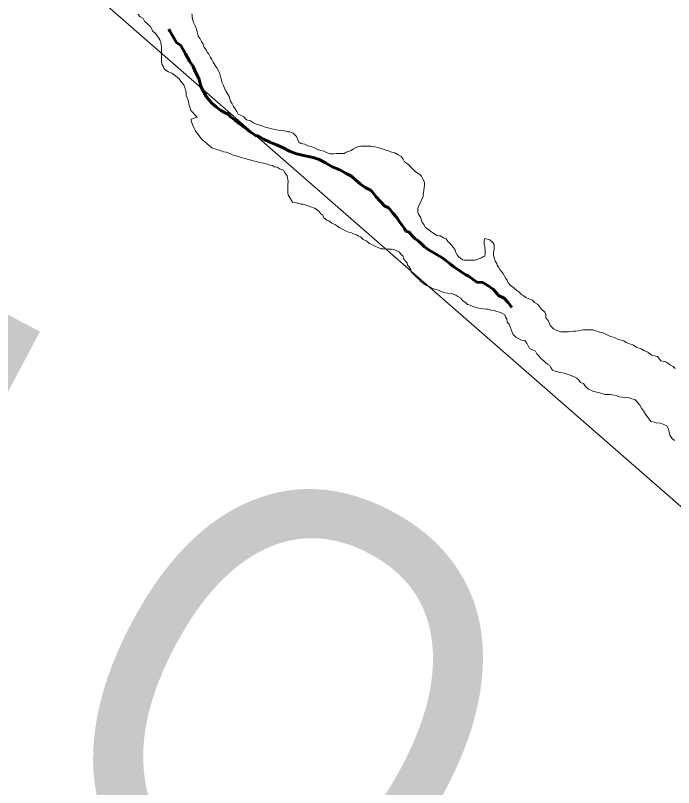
# Model space of a CAD drawing. Extents: x -1643653 to 4543381, y 1624270 to 13878484.
# Drawn here: x 806176 to 806936, y 9013388 to 9014280 of the extents above; entities that cross this region are included whole.
import ezdxf

# ---------------------------------------------------------------- set-up
doc = ezdxf.new("R2010")
doc.units = 0
doc.header["$LTSCALE"] = 160
doc.linetypes.add('LONG_DASH_SHORT_DASH', pattern=[9.9, 6, -1.2, 1.5, -1.2])
doc.layers.add('60', color=7, linetype='Continuous', lineweight=13)

msp = doc.modelspace()

# ---------------------------------------------------------------- linework, layer by layer
at = {"layer": '60'}
for points in [[(814598.3, 9008896), (813758.5, 9010664.1), (812879.6, 9010781.5), (811952.2, 9011648.1), (810858.7, 9011770.6), (810494.2, 9012398.9), (808613.3, 9013370.5), (807126, 9013554.3), (805831.2, 9014683.5)], [(806373, 9014191.5), (806372.3, 9014193.5), (806371.5, 9014196.5), (806370.3, 9014199.5), (806367.1, 9014203.3), (806364.9, 9014206.3), (806362.6, 9014208.3), (806359.4, 9014211.1), (806356.4, 9014212.9), (806352.9, 9014214.6), (806349.7, 9014216.4), (806347.4, 9014218.4), (806347, 9014220.4), (806345, 9014223.2), (806344.5, 9014226.7), (806344.5, 9014228.7), (806344.6, 9014232.7), (806344.6, 9014237), (806344.6, 9014240.7), (806344.6, 9014243.5), (806344.4, 9014245.5), (806343.9, 9014248.5), (806342.9, 9014251.5), (806341.5, 9014253.5), (806339.5, 9014256), (806338, 9014258.3), (806334.3, 9014261.8), (806331.8, 9014266.8), (806328.3, 9014269.9), (806325.1, 9014272.9), (806323.4, 9014275.9), (806319.9, 9014277.9), (806317.4, 9014281)], [(806379.7, 9014281.6), (806379.9, 9014279.6), (806379.9, 9014277.3), (806380.4, 9014275.3), (806381.1, 9014273), (806382.1, 9014270.8), (806383.6, 9014267.5), (806384.3, 9014265.5), (806385.3, 9014262.5), (806386, 9014260.5), (806386.8, 9014257.5), (806387, 9014255.5), (806389.5, 9014252.5), (806390.7, 9014249.4), (806392.7, 9014246.4), (806393.7, 9014243.4), (806395.9, 9014240.4), (806397.6, 9014236.9), (806399.3, 9014234.9), (806401.1, 9014231.1), (806402.8, 9014228.8), (806404.5, 9014225.8), (806406.5, 9014221.8), (806408.5, 9014219.3), (806410.7, 9014215), (806412.2, 9014212), (806412.7, 9014209), (806414.1, 9014205.2), (806414.3, 9014202.5), (806416.3, 9014198.7), (806418, 9014194.4), (806419.5, 9014191.7), (806422.7, 9014186.1), (806424.4, 9014180.6), (806426.2, 9014177.6), (806427.9, 9014174.3), (806429.6, 9014171.6), (806431.8, 9014168.8), (806433.3, 9014165.8), (806436.8, 9014164), (806439.8, 9014162.5), (806443, 9014159.2), (806447.3, 9014157.9), (806451, 9014155.7), (806454.5, 9014154.1), (806458.2, 9014153.1), (806461.7, 9014151.6), (806465.5, 9014150.3), (806469.5, 9014149.5), (806471.7, 9014148.8), (806475.5, 9014148), (806479.5, 9014147.2), (806483.2, 9014146.7), (806486.7, 9014146.2), (806490.5, 9014145.4), (806493, 9014145.4), (806496.7, 9014143.8), (806500.7, 9014139.8), (806503.4, 9014133.3), (806505.6, 9014131.8), (806510.1, 9014131), (806513.8, 9014129.2), (806517.6, 9014128.2), (806521.3, 9014126.7), (806524.8, 9014124.9), (806528.6, 9014123.8), (806532.3, 9014122.8), (806536, 9014120.8)], [(806536, 9014120.8), (806532.3, 9014122.8), (806528.6, 9014123.8), (806524.8, 9014124.9), (806521.3, 9014126.7), (806517.6, 9014128.2), (806513.8, 9014129.2), (806510.1, 9014131), (806505.6, 9014131.8), (806503.4, 9014133.3), (806500.7, 9014139.8), (806496.7, 9014143.8), (806493, 9014145.4), (806490.5, 9014145.4), (806486.7, 9014146.2), (806483.2, 9014146.7), (806479.5, 9014147.2), (806475.5, 9014148), (806471.7, 9014148.8), (806469.5, 9014149.5), (806465.5, 9014150.3), (806461.7, 9014151.6), (806458.2, 9014153.1), (806454.5, 9014154.1), (806451, 9014155.7), (806447.3, 9014157.9), (806443, 9014159.2), (806439.8, 9014162.5), (806436.8, 9014164), (806433.3, 9014165.8), (806431.8, 9014168.8), (806429.6, 9014171.6), (806427.9, 9014174.3), (806426.2, 9014177.6), (806424.4, 9014180.6), (806422.7, 9014186.1), (806419.5, 9014191.7), (806418, 9014194.4), (806416.3, 9014198.7), (806414.3, 9014202.5), (806414.1, 9014205.2), (806412.7, 9014209), (806412.2, 9014212), (806410.7, 9014215), (806408.5, 9014219.3), (806406.5, 9014221.8), (806404.5, 9014225.8), (806402.8, 9014228.8), (806401.1, 9014231.1), (806399.3, 9014234.9), (806397.6, 9014236.9), (806395.9, 9014240.4), (806393.7, 9014243.4), (806392.7, 9014246.4), (806390.7, 9014249.4), (806389.5, 9014252.5), (806387, 9014255.5), (806386.8, 9014257.5), (806386, 9014260.5), (806385.3, 9014262.5), (806384.3, 9014265.5), (806383.6, 9014267.5), (806382.1, 9014270.8), (806381.1, 9014273), (806380.4, 9014275.3), (806379.9, 9014277.3), (806379.9, 9014279.6), (806379.7, 9014281.6)], [(806626.6, 9013996), (806624.4, 9013998.8), (806623.9, 9014001.8), (806621.7, 9014003.6), (806619.7, 9014006.3), (806616.5, 9014007.8), (806613.2, 9014009.4), (806610.2, 9014009.9), (806607.5, 9014009.9), (806603.5, 9014009.9), (806601.2, 9014010), (806598.2, 9014010), (806595.7, 9014011.2), (806591.7, 9014013), (806588.5, 9014014.6), (806585, 9014016.3), (806582, 9014019.1), (806577.8, 9014020.9), (806574.6, 9014023.9), (806572.1, 9014024.9), (806569.8, 9014026.2), (806566.3, 9014027.5), (806564.1, 9014028.5), (806560.6, 9014029.5), (806557.1, 9014030.8), (806553.9, 9014032.8), (806550.4, 9014034.8), (806547.2, 9014036.6), (806544.9, 9014038.4), (806541.4, 9014039.9), (806537.9, 9014042.4), (806535.7, 9014043.2), (806532.2, 9014046), (806531.2, 9014049.2), (806528.8, 9014050.5), (806526.5, 9014053.5), (806523.5, 9014055.8), (806521.3, 9014057.1), (806517.3, 9014058.8), (806513.8, 9014059.9), (806510.6, 9014060.9), (806508.3, 9014061.6), (806506.1, 9014061.9), (806502.1, 9014062.9), (806496.1, 9014064), (806492.1, 9014070.5), (806490.9, 9014072.5), (806490.7, 9014074.5), (806490.7, 9014078), (806490.7, 9014080.8), (806490.7, 9014084.3), (806490.8, 9014087.8), (806490.5, 9014089.8), (806490.3, 9014092.6), (806489.8, 9014094.6), (806487.6, 9014097.6), (806485.4, 9014100.8), (806481.6, 9014102.1), (806478.1, 9014104.4), (806475.1, 9014104.7), (806472.7, 9014106.2), (806468.4, 9014107), (806465.9, 9014108.2), (806462.4, 9014109), (806457.9, 9014110), (806454.2, 9014110.8), (806450.7, 9014111.6), (806448.4, 9014112.4), (806444.9, 9014113.1), (806441.4, 9014114.4), (806438, 9014115.2), (806434.5, 9014116.5), (806430.5, 9014117.7), (806426.7, 9014118.5), (806424.2, 9014120), (806419.5, 9014121.8), (806416.2, 9014122.3), (806412.8, 9014123.6), (806407.3, 9014125.4), (806402.8, 9014126.9), (806400.5, 9014128.7), (806396.8, 9014132), (806392.8, 9014135.3), (806390.8, 9014137.3), (806387.6, 9014140.8), (806385.9, 9014143.6), (806383.9, 9014145.8), (806383.2, 9014147.8), (806381.9, 9014150.3), (806380.5, 9014153.6), (806379.5, 9014155.6), (806379, 9014157.9), (806378.8, 9014159.9), (806386, 9014162.1), (806378.6, 9014169.7), (806376.9, 9014174.9), (806376.4, 9014177.2), (806375.7, 9014180.4), (806374.9, 9014182.5), (806373, 9014187.2), (806373, 9014191.5)], [(806536, 9014120.8), (806539.5, 9014120), (806541.5, 9014120), (806543.5, 9014120), (806547, 9014120.2), (806550, 9014120.2), (806553.8, 9014120.2), (806555.8, 9014120.2), (806557.8, 9014121.7), (806561.6, 9014122.9), (806563.6, 9014123.6), (806566.6, 9014125.6), (806569.1, 9014127.3), (806572.6, 9014128.1), (806575.1, 9014128.6), (806579.1, 9014128.5), (806582.6, 9014128.5), (806586.6, 9014128.5), (806589.1, 9014128.2), (806593.1, 9014127.7), (806595.9, 9014126.9), (806600.6, 9014125.4), (806604.3, 9014124.1), (806606.6, 9014123.3), (806610.8, 9014121.6), (806614.1, 9014121), (806618.1, 9014118.8), (806621.5, 9014116.7), (806624, 9014113.7), (806625.5, 9014110.7), (806627.7, 9014108.9), (806630, 9014107.4), (806633.2, 9014104.1), (806636.2, 9014101.1), (806639.4, 9014098.1), (806643.1, 9014096.1), (806644.9, 9014094), (806646.6, 9014090.8), (806648.3, 9014086.8), (806648.3, 9014083.8), (806648, 9014080.8), (806647.8, 9014077.5), (806647.5, 9014075.2), (806647, 9014072.5), (806647, 9014070.2), (806644.9, 9014066.8), (806643.7, 9014063.5), (806641.9, 9014060.3), (806640.8, 9014057), (806640.8, 9014054), (806640.8, 9014052), (806641.5, 9014050), (806643.8, 9014046.7), (806644.5, 9014044.7), (806645.5, 9014041.2), (806647.7, 9014038.2), (806649.7, 9014034.9), (806653.4, 9014031.9), (806655.7, 9014030.1), (806658.9, 9014028.1), (806662.6, 9014025.6), (806666.6, 9014025.1), (806670.6, 9014023), (806673.6, 9014021.5), (806675.3, 9014018.7), (806677.6, 9014016.7), (806679.3, 9014014.7), (806681.8, 9014011.7), (806683.8, 9014008.7), (806684.7, 9014005.9), (806686, 9014003.6), (806687.7, 9014001.1), (806689.9, 9013999.4), (806692.4, 9013997.3), (806694.7, 9013997.1), (806696.9, 9013997.1), (806699.4, 9013997), (806701.4, 9013997), (806703.7, 9013997), (806706.9, 9013997.2), (806709.4, 9013998), (806711.4, 9013998.7), (806713.4, 9013999.2), (806715.7, 9014000.9), (806718, 9014001.7), (806718.5, 9014005.2), (806718.5, 9014007.2), (806718.5, 9014009.2), (806718.3, 9014011.2), (806718.3, 9014013.2), (806717.3, 9014015.2), (806717.3, 9014017.5), (806717.3, 9014019.5), (806718.1, 9014022), (806723.9, 9014020.7), (806727.8, 9014017.1), (806728.8, 9014015.1), (806728.8, 9014011.9), (806728.8, 9014009.6), (806728.2, 9014006.4), (806728.2, 9014003.4)], [(806728.2, 9014003.4), (806728.2, 9014006.4), (806728.8, 9014009.6), (806728.8, 9014011.9), (806728.8, 9014015.1), (806727.8, 9014017.1), (806723.9, 9014020.7), (806718.1, 9014022), (806717.3, 9014019.5), (806717.3, 9014017.5), (806717.3, 9014015.2), (806718.3, 9014013.2), (806718.3, 9014011.2), (806718.5, 9014009.2), (806718.5, 9014007.2), (806718.5, 9014005.2), (806718, 9014001.7), (806715.7, 9014000.9), (806713.4, 9013999.2), (806711.4, 9013998.7), (806709.4, 9013998), (806706.9, 9013997.2), (806703.7, 9013997), (806701.4, 9013997), (806699.4, 9013997), (806696.9, 9013997.1), (806694.7, 9013997.1), (806692.4, 9013997.3), (806689.9, 9013999.4), (806687.7, 9014001.1), (806686, 9014003.6), (806684.7, 9014005.9), (806683.8, 9014008.7), (806681.8, 9014011.7), (806679.3, 9014014.7), (806677.6, 9014016.7), (806675.3, 9014018.7), (806673.6, 9014021.5), (806670.6, 9014023), (806666.6, 9014025.1), (806662.6, 9014025.6), (806658.9, 9014028.1), (806655.7, 9014030.1), (806653.4, 9014031.9), (806649.7, 9014034.9), (806647.7, 9014038.2), (806645.5, 9014041.2), (806644.5, 9014044.7), (806643.8, 9014046.7), (806641.5, 9014050), (806640.8, 9014052), (806640.8, 9014054), (806640.8, 9014057), (806641.9, 9014060.3), (806643.7, 9014063.5), (806644.9, 9014066.8), (806647, 9014070.2), (806647, 9014072.5), (806647.5, 9014075.2), (806647.8, 9014077.5), (806648, 9014080.8), (806648.3, 9014083.8), (806648.3, 9014086.8), (806646.6, 9014090.8), (806644.9, 9014094), (806643.1, 9014096.1), (806639.4, 9014098.1), (806636.2, 9014101.1), (806633.2, 9014104.1), (806630, 9014107.4), (806627.7, 9014108.9), (806625.5, 9014110.7), (806624, 9014113.7), (806621.5, 9014116.7), (806618.1, 9014118.8), (806614.1, 9014121), (806610.8, 9014121.6), (806606.6, 9014123.3), (806604.3, 9014124.1), (806600.6, 9014125.4), (806595.9, 9014126.9), (806593.1, 9014127.7), (806589.1, 9014128.2), (806586.6, 9014128.5), (806582.6, 9014128.5), (806579.1, 9014128.5), (806575.1, 9014128.6), (806572.6, 9014128.1), (806569.1, 9014127.3), (806566.6, 9014125.6), (806563.6, 9014123.6), (806561.6, 9014122.9), (806557.8, 9014121.7), (806555.8, 9014120.2), (806553.8, 9014120.2), (806550, 9014120.2), (806547, 9014120.2), (806543.5, 9014120), (806541.5, 9014120), (806539.5, 9014120), (806536, 9014120.8)], [(806728.2, 9014003.4), (806728.5, 9014000.8), (806729.2, 9013998.8), (806730.2, 9013995.8), (806731.9, 9013993.1), (806732.4, 9013991.1), (806733.9, 9013989.1), (806735.6, 9013986.3), (806737.3, 9013984), (806739.8, 9013981), (806741, 9013978.7), (806742.5, 9013976), (806743.8, 9013974), (806745, 9013971), (806748, 9013967.9), (806751.7, 9013965.2), (806755.2, 9013962.1), (806757.4, 9013960.4), (806760.9, 9013957.1), (806763.1, 9013955.8), (806765.4, 9013954), (806769.1, 9013952.5), (806773.1, 9013951), (806775.6, 9013948), (806779.1, 9013946.4), (806781.3, 9013943.4), (806783.8, 9013940.4), (806787.5, 9013937.1), (806788.5, 9013934.4), (806788.7, 9013930.6), (806791.2, 9013927.3), (806792.9, 9013923.8), (806793.6, 9013921.8), (806795.6, 9013919.8), (806797.6, 9013917.8), (806800.6, 9013916.3), (806803.8, 9013915.2), (806806.1, 9013914.5), (806811.1, 9013914.4), (806814.8, 9013914.4), (806817.1, 9013914.7), (806820.6, 9013914.9), (806823.1, 9013915.1), (806826.3, 9013915.6), (806829.6, 9013916.3), (806831.6, 9013916.6), (806834.9, 9013916.5), (806836.9, 9013916.5), (806839.4, 9013916.5), (806843.1, 9013916.5), (806846.6, 9013915.5), (806850.8, 9013913.9), (806854.8, 9013913.1), (806859.6, 9013910.9), (806862.6, 9013909.3), (806868.1, 9013907.6), (806872.3, 9013905.5), (806878.8, 9013904), (806881.5, 9013902), (806886.5, 9013899.9), (806889.3, 9013899.2), (806893.7, 9013896.4), (806898.7, 9013894.8), (806902, 9013892.8), (806906.5, 9013891), (806910.7, 9013887.5), (806917.7, 9013885.7), (806921.4, 9013880.9), (806927.4, 9013879.6), (806929.6, 9013878.3), (806932.1, 9013876.3), (806935.8, 9013874.3), (806938.1, 9013872)], [(806938.1, 9013872), (806935.8, 9013874.3), (806932.1, 9013876.3), (806929.6, 9013878.3), (806927.4, 9013879.6), (806921.4, 9013880.9), (806917.7, 9013885.7), (806910.7, 9013887.5), (806906.5, 9013891), (806902, 9013892.8), (806898.7, 9013894.8), (806893.7, 9013896.4), (806889.3, 9013899.2), (806886.5, 9013899.9), (806881.5, 9013902), (806878.8, 9013904), (806872.3, 9013905.5), (806868.1, 9013907.6), (806862.6, 9013909.3), (806859.6, 9013910.9), (806854.8, 9013913.1), (806850.8, 9013913.9), (806846.6, 9013915.5), (806843.1, 9013916.5), (806839.4, 9013916.5), (806836.9, 9013916.5), (806834.9, 9013916.5), (806831.6, 9013916.6), (806829.6, 9013916.3), (806826.3, 9013915.6), (806823.1, 9013915.1), (806820.6, 9013914.9), (806817.1, 9013914.7), (806814.8, 9013914.4), (806811.1, 9013914.4), (806806.1, 9013914.5), (806803.8, 9013915.2), (806800.6, 9013916.3), (806797.6, 9013917.8), (806795.6, 9013919.8), (806793.6, 9013921.8), (806792.9, 9013923.8), (806791.2, 9013927.3), (806788.7, 9013930.6), (806788.5, 9013934.4), (806787.5, 9013937.1), (806783.8, 9013940.4), (806781.3, 9013943.4), (806779.1, 9013946.4), (806775.6, 9013948), (806773.1, 9013951), (806769.1, 9013952.5), (806765.4, 9013954), (806763.1, 9013955.8), (806760.9, 9013957.1), (806757.4, 9013960.4), (806755.2, 9013962.1), (806751.7, 9013965.2), (806748, 9013967.9), (806745, 9013971), (806743.8, 9013974), (806742.5, 9013976), (806741, 9013978.7), (806739.8, 9013981), (806737.3, 9013984), (806735.6, 9013986.3), (806733.9, 9013989.1), (806732.4, 9013991.1), (806731.9, 9013993.1), (806730.2, 9013995.8), (806729.2, 9013998.8), (806728.5, 9014000.8), (806728.2, 9014003.4)], [(806914.1, 9013809.9), (806910.1, 9013810.6), (806907.9, 9013813.4), (806905.6, 9013816.4), (806903.7, 9013819.4), (806901.4, 9013823), (806899, 9013826.2), (806897.2, 9013829.8), (806895.2, 9013831.8), (806893.3, 9013834.3), (806891.3, 9013836.3), (806888, 9013837.1), (806884.8, 9013838.1), (806880.5, 9013838.4), (806876.8, 9013838.9), (806873.3, 9013839.4), (806869.8, 9013840.7), (806865.8, 9013841.7), (806863.1, 9013842), (806859.3, 9013842), (806857.1, 9013842), (806852.8, 9013843.1), (806849.6, 9013844.1), (806843.8, 9013845.6), (806841.6, 9013846.4), (806837.8, 9013848.2), (806834.6, 9013851.2), (806832.1, 9013854.5), (806828.7, 9013856), (806826.7, 9013858.5), (806824.4, 9013860.8), (806820.7, 9013862.8), (806815.5, 9013864.8), (806810, 9013866.6), (806805.5, 9013867.4), (806803.2, 9013867.9), (806799.5, 9013869), (806796.2, 9013870.2), (806794.3, 9013873.2), (806793.3, 9013875.5), (806790.5, 9013877), (806788.3, 9013878.8), (806786.3, 9013880.8), (806782.8, 9013883.6), (806780.4, 9013886.6), (806778.4, 9013889.1), (806776.7, 9013891.9), (806769.7, 9013894.9), (806766.7, 9013901.2), (806764.5, 9013904.2), (806760.7, 9013904.8), (806757.2, 9013906.8), (806754, 9013908.1), (806751, 9013911.3), (806749.8, 9013914.1), (806748.8, 9013917.1), (806747.6, 9013920.1), (806745.9, 9013923.4), (806744.1, 9013925.4), (806743.7, 9013929.2), (806741.9, 9013931.4), (806741.2, 9013933.9), (806737.7, 9013935.7), (806735.2, 9013937.2), (806731.5, 9013937.7), (806729.2, 9013939), (806725.5, 9013939.5), (806722.2, 9013940.3), (806720.2, 9013940.3), (806716.2, 9013940.8), (806713.5, 9013941.1), (806709.5, 9013941.9), (806705.8, 9013943.2), (806703.5, 9013943.9), (806701.3, 9013945.2), (806698, 9013946), (806696, 9013948.2), (806692.6, 9013950), (806690.6, 9013953), (806687.1, 9013955.1), (806684.8, 9013956.6), (806681.9, 9013957.8), (806679.6, 9013958.6), (806674.9, 9013958.9), (806670.9, 9013959.7), (806665.6, 9013962), (806661.9, 9013963), (806657.2, 9013964.5), (806654.2, 9013966.3), (806650.9, 9013967.8), (806647.7, 9013969.8), (806644, 9013972.9), (806642, 9013975.1), (806638.2, 9013978.4), (806636.3, 9013980.4), (806633, 9013983.5), (806632.6, 9013986.2), (806630.6, 9013989.2), (806628.8, 9013991.2), (806628.4, 9013994), (806626.6, 9013996)], [(806937.4, 9013788.9), (806934.2, 9013791.7), (806932, 9013795), (806931.5, 9013797.5), (806930.8, 9013800.2), (806929.8, 9013803), (806928.6, 9013805.8), (806925.1, 9013807.5), (806921.1, 9013808.8), (806916.3, 9013809.3), (806914.1, 9013809.9)]]:
    msp.add_lwpolyline(points, dxfattribs=at)
at = {"layer": '60', "linetype": 'LONG_DASH_SHORT_DASH', "lineweight": 60}
for points in [[(806456.1, 9014140.7), (806453.1, 9014141), (806450.1, 9014143.3), (806447.4, 9014145), (806444.4, 9014147.5), (806439.7, 9014150.6), (806434.5, 9014154.8), (806429.7, 9014158.6), (806424.5, 9014162.4), (806421.8, 9014165.7), (806417.3, 9014167.5), (806413.3, 9014169.7), (806408.1, 9014173.8), (806402.4, 9014178.8), (806396.4, 9014186.1), (806390.5, 9014196.9), (806387.6, 9014206.7), (806384.1, 9014214.2), (806381.4, 9014220.7), (806376.9, 9014227), (806372.5, 9014235.2), (806367.1, 9014244.8), (806362.1, 9014248.3), (806354.4, 9014261.4), (806353, 9014263.7)], [(806749.5, 9013942.3), (806745.1, 9013948.3), (806740.4, 9013953), (806734.1, 9013956.1), (806728.2, 9013963.1), (806721.7, 9013967.9), (806716, 9013971.4), (806709, 9013971.7), (806698.8, 9013979), (806696.3, 9013980.3), (806682.6, 9013988.9), (806678.4, 9013992.4), (806669.7, 9013999.5), (806661.2, 9014004.3), (806654, 9014008.6), (806648.5, 9014012.6), (806645, 9014016.1), (806641.3, 9014019.4), (806637.3, 9014022.2), (806634.3, 9014025.2), (806630.6, 9014029.4), (806627.1, 9014030.5), (806625.4, 9014033.5), (806619.7, 9014041.5), (806616.7, 9014046.5), (806611.8, 9014051.3), (806607.1, 9014057.3), (806602.8, 9014059.4), (806592.1, 9014070.7), (806589.9, 9014073.5), (806586.7, 9014077.5), (806580, 9014080.8), (806574, 9014085.3), (806569, 9014089.6), (806564.3, 9014093.9), (806557.8, 9014097.1), (806550.6, 9014101.2), (806541.9, 9014105), (806534.2, 9014109.3), (806526.9, 9014113.1), (806519.7, 9014115.4), (806510.5, 9014117.7), (806500.7, 9014120), (806492.7, 9014122.8), (806485.3, 9014126.8), (806477.5, 9014130.1), (806469.8, 9014133.4), (806462.3, 9014136.9), (806459.3, 9014138.5), (806456.1, 9014140.7)]]:
    msp.add_lwpolyline(points, dxfattribs=at)
at = {"layer": '60', "lineweight": 25}
msp.add_spline([(814781, 9009175.5), (814787.2, 9009173.4), (814796.9, 9009173.4), (814799.4, 9009172.4), (814805.1, 9009174.5), (814805.6, 9009176.5), (814811.7, 9009179.5), (814811.7, 9009179.5), (814801.5, 9009181), (814790.7, 9009181.5), (814784.1, 9009183.1), (814777.4, 9009185.1), (814778.4, 9009175.5)], degree=3, dxfattribs=at)

# ---------------------------------------------------------------- texts
at = {"layer": '60', "width": 0.9}
msp.add_text('R I O   S Ã O   F R A N C I S C O', height=500, rotation=332.036, dxfattribs=at).set_placement((805339.6, 9013807.5))

doc.saveas('drawing.dxf')
